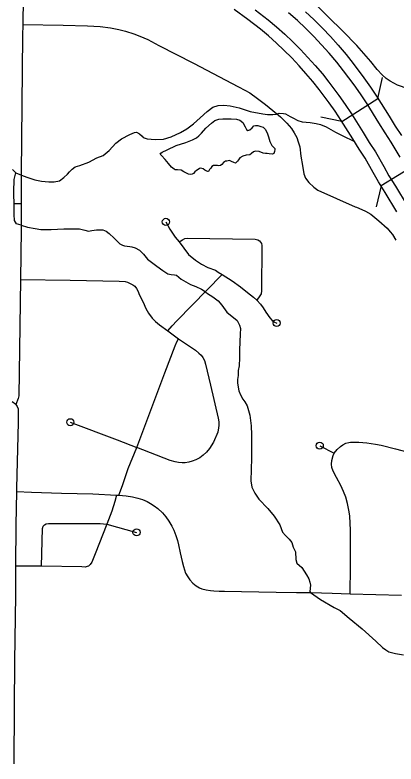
# Model space of a CAD drawing. Extents: x 670147 to 673275, y 705573 to 707613.
# Drawn here: x 671617.7 to 671671, y 706521 to 706625.8 of the extents above; entities that cross this region are included whole.
import ezdxf

# ---------------------------------------------------------------- set-up
doc = ezdxf.new("R2010")
doc.units = 0
for name, color, linetype in [('19', 7, 'Continuous'), ('33', 7, 'Continuous'), ('35', 7, 'Continuous'), ('39', 7, 'Continuous')]:
    doc.layers.add(name, color=color, linetype=linetype)

msp = doc.modelspace()

# ---------------------------------------------------------------- linework, layer by layer
at = {"layer": '19'}
for points in [[(671671.17, 706598.28), (671669.52, 706601), (671668.59, 706602.49), (671667.87, 706603.81), (671666.71, 706605.79), (671665.88, 706607.07), (671665, 706608.5), (671663.37, 706611.07), (671662.51, 706612.38), (671661.67, 706613.57), (671660.31, 706615.42), (671659.43, 706616.52), (671658.45, 706617.67), (671657.48, 706618.75), (671656.45, 706619.83), (671655.37, 706620.91), (671654.32, 706621.91), (671653.21, 706622.91), (671652.08, 706623.84), (671650.31, 706625.23), (671648.42, 706626.62)], [(671651.34, 706626.59), (671653.14, 706625.17), (671654.32, 706624.2), (671655.48, 706623.15), (671656.56, 706622.13), (671657.67, 706621.02), (671658.72, 706619.9), (671659.72, 706618.79), (671660.75, 706617.6), (671661.66, 706616.46), (671663.05, 706614.56), (671663.91, 706613.34), (671664.8, 706612), (671666.44, 706609.39), (671667.31, 706607.98), (671668.16, 706606.69), (671669.35, 706604.65), (671670.06, 706603.35), (671670.97, 706601.89), (671672.62, 706599.17)], [(671658.4, 706626.31), (671659.56, 706625.21), (671660.75, 706624.02), (671661.88, 706622.82), (671662.95, 706621.63), (671664.06, 706620.34), (671665.07, 706619.07), (671666.55, 706617.07), (671667.47, 706615.76), (671668.41, 706614.33), (671670.09, 706611.67), (671670.94, 706610.29), (671671.81, 706608.96)], [(671671.62, 706605.93), (671670.37, 706608.06), (671669.51, 706609.37), (671668.65, 706610.77), (671666.99, 706613.41), (671666.06, 706614.8), (671665.17, 706616.08), (671663.72, 706618.04), (671662.75, 706619.26), (671661.68, 706620.51), (671660.63, 706621.67), (671659.53, 706622.83), (671658.37, 706623.99), (671657.24, 706625.06), (671656.02, 706626.17)]]:
    msp.add_lwpolyline(points, dxfattribs=at)
at = {"layer": '33'}
for points in [[(671619.08, 706643.09), (671618.99, 706635.73), (671618.84, 706624.53), (671618.79, 706622.92), (671618.6, 706603.68), (671618.61, 706599.46), (671618.59, 706595.83), (671618.51, 706588.84), (671618.27, 706572.54), (671618.18, 706572.17), (671617.87, 706571.34)], [(671667.53, 706619.35), (671665.57, 706621.57), (671663.61, 706623.56), (671661.56, 706625.59), (671660.05, 706627.09), (671658.3, 706628.69), (671656.86, 706629.89), (671654.96, 706631.46), (671653.7, 706632.42), (671652.88, 706632.97), (671652.43, 706633.25), (671647.04, 706636.37), (671646.47, 706636.74), (671645.77, 706637.13), (671645.34, 706637.44), (671644.91, 706637.8), (671644.44, 706638.35), (671643.8, 706639.01), (671641.04, 706642.18)], [(671618.84, 706624.53), (671624.49, 706624.43), (671627.9, 706624.32), (671629.68, 706624.23), (671631.09, 706624.06), (671632.29, 706623.83), (671633.18, 706623.6), (671634.38, 706623.23), (671635.21, 706622.9), (671636.32, 706622.4), (671637.85, 706621.6), (671642.73, 706619.1), (671649.03, 706615.8), (671649.9, 706615.32), (671650.6, 706614.93), (671651.67, 706614.18), (671652.8, 706613.33), (671653.81, 706612.48), (671654.88, 706611.57), (671655.79, 706610.69), (671656.44, 706609.94), (671656.8, 706609.34), (671657.17, 706608.68), (671657.35, 706608.11), (671657.57, 706607.38), (671657.75, 706606.1), (671657.97, 706604.78), (671658.17, 706603.63), (671658.4, 706603.01), (671658.83, 706602.41), (671659.55, 706601.73), (671660.11, 706601.35), (671665.35, 706598.99)], [(671674.41, 706615.13), (671672.7, 706615.48), (671671.94, 706615.79), (671671.26, 706616.03), (671670.23, 706616.58), (671669.68, 706616.98), (671669.09, 706617.49), (671668.39, 706618.22), (671667.53, 706619.35)], [(671617.73, 706599.46), (671618.61, 706599.46)], [(671665.35, 706598.99), (671665.5, 706598.96), (671666.26, 706598.63), (671666.79, 706598.37), (671667.51, 706597.96), (671668.65, 706597.04), (671669.79, 706595.99), (671670.22, 706595.5), (671670.53, 706595.11), (671671.04, 706594.31)], [(671638.85, 706596.89), (671639.39, 706595.86), (671640.17, 706594.77), (671640.73, 706594.08), (671642.03, 706592.34), (671643, 706591.51), (671643.83, 706590.96), (671644.74, 706590.51), (671645.77, 706590.12), (671646.17, 706589.87), (671646.73, 706589.51)], [(671640.73, 706594.08), (671641.19, 706594.38), (671641.52, 706594.58), (671641.83, 706594.62), (671651.36, 706594.46), (671651.73, 706594.38), (671651.94, 706594.22), (671652.1, 706594.06), (671652.22, 706593.86), (671652.28, 706593.56), (671652.22, 706587.25), (671652.17, 706586.83), (671652, 706586.52), (671651.57, 706585.94)], [(671639.13, 706581.64), (671639.71, 706582.36), (671640.37, 706583.05), (671646.73, 706589.51)], [(671646.73, 706589.51), (671648.14, 706588.65), (671649.3, 706587.79), (671650.28, 706587), (671651.12, 706586.37), (671651.57, 706585.94), (671652.08, 706585.37), (671652.46, 706584.88), (671652.83, 706584.25), (671653.37, 706583.44), (671653.71, 706583.08), (671653.95, 706582.91), (671654.35, 706582.73)], [(671618.51, 706588.84), (671625.48, 706588.73), (671632.31, 706588.61), (671633.14, 706588.55), (671633.48, 706588.47), (671633.86, 706588.28), (671634.23, 706588.09), (671634.49, 706587.87), (671634.72, 706587.58), (671634.92, 706587.22), (671635.18, 706586.64), (671635.67, 706585.64), (671636.04, 706584.78), (671636.44, 706584.12), (671636.95, 706583.43), (671637.41, 706582.94), (671637.95, 706582.49), (671639.13, 706581.64), (671640.63, 706580.54), (671643, 706578.95), (671643.47, 706578.53), (671643.8, 706578.21), (671644.03, 706577.92), (671644.24, 706577.49), (671644.41, 706576.95), (671645.09, 706574.02), (671646.18, 706569.41), (671646.24, 706568.92), (671646.27, 706568.39), (671646.23, 706568.04), (671646.1, 706567.44), (671645.49, 706566.04), (671644.93, 706565.16), (671644.52, 706564.65), (671644.07, 706564.24), (671643.58, 706563.87), (671643.04, 706563.58), (671642.52, 706563.38), (671642.06, 706563.24), (671641.57, 706563.16), (671641.14, 706563.16), (671640.63, 706563.19), (671640.14, 706563.28), (671639.46, 706563.48), (671634.79, 706565.3)], [(671632.29, 706558.62), (671632.76, 706559.98), (671633.59, 706562.36), (671634.79, 706565.3), (671636.73, 706570.55), (671638.71, 706575.77), (671640.16, 706579.56), (671640.39, 706580.11), (671640.63, 706580.54)], [(671617.87, 706571.34), (671617.35, 706571.7)], [(671617.87, 706571.34), (671618.06, 706571.07), (671618.18, 706570.74), (671618.18, 706568.79), (671617.93, 706559.62), (671617.96, 706559.15), (671617.84, 706554.42), (671617.82, 706548.7), (671617.82, 706544.61), (671617.66, 706535.42), (671617.61, 706528.93), (671617.57, 706521.01)], [(671625.48, 706568.84), (671632.04, 706566.38), (671634.79, 706565.3)], [(671660.37, 706565.56), (671662.4, 706564.51)], [(671664.61, 706544.83), (671664.68, 706548.67), (671664.68, 706552.53), (671664.68, 706553.77), (671664.65, 706554.66), (671664.56, 706555.73), (671664.45, 706556.52), (671664.26, 706557.47), (671664.01, 706558.34), (671663.71, 706559.14), (671663.33, 706559.97), (671662.71, 706561.12), (671662.27, 706562), (671662.07, 706562.51), (671662.02, 706562.97), (671662.06, 706563.49), (671662.25, 706564.2), (671662.4, 706564.51), (671662.82, 706565.05), (671663.3, 706565.46), (671663.6, 706565.69), (671664.01, 706565.9), (671664.42, 706566.03), (671664.66, 706566.04), (671665.12, 706566.07), (671665.82, 706566.06), (671666.94, 706565.96), (671668.16, 706565.78), (671668.96, 706565.62), (671670.99, 706565.1)], [(671670.99, 706565.1), (671678.24, 706563.22), (671679.09, 706563.04), (671679.77, 706562.94), (671680.41, 706562.88), (671681.35, 706562.88), (671682.59, 706562.94), (671683.6, 706562.99), (671684.41, 706563.11), (671684.98, 706563.26), (671685.5, 706563.43), (671686.84, 706563.91), (671688.26, 706564.51)], [(671617.96, 706559.15), (671620.03, 706559.06), (671624.27, 706558.9), (671628.63, 706558.8), (671631.93, 706558.65), (671632.29, 706558.62), (671633.28, 706558.55), (671634.2, 706558.41), (671634.91, 706558.24), (671635.59, 706558.03), (671636.23, 706557.75), (671636.69, 706557.49), (671637.23, 706557.14), (671637.72, 706556.77), (671638.37, 706556.15), (671638.86, 706555.6), (671639.28, 706554.98), (671639.69, 706554.31), (671639.98, 706553.72), (671640.26, 706552.99), (671640.46, 706552.29), (671640.61, 706551.67), (671640.87, 706550.55), (671641.13, 706549.37), (671641.32, 706548.66), (671641.61, 706547.72), (671641.9, 706547.2), (671642.22, 706546.77), (671642.61, 706546.32), (671643.07, 706545.95), (671643.56, 706545.68), (671643.9, 706545.52), (671644.5, 706545.39), (671645.1, 706545.29), (671645.54, 706545.25), (671646.29, 706545.22), (671647.06, 706545.19), (671649.41, 706545.17), (671654.27, 706545.08), (671657.13, 706545), (671659.13, 706545), (671662.13, 706544.91), (671664.61, 706544.83), (671671.81, 706544.63)], [(671631.93, 706558.65), (671631.72, 706557.75), (671631.27, 706556.42), (671630.57, 706554.59), (671628.97, 706550.43), (671628.49, 706549.27), (671628.26, 706548.92), (671628.03, 706548.72), (671627.86, 706548.66), (671627.54, 706548.58), (671627.11, 706548.6), (671621.43, 706548.72), (671617.82, 706548.7)], [(671621.43, 706548.72), (671621.58, 706553.96), (671621.66, 706554.32), (671621.85, 706554.49), (671622.08, 706554.62), (671622.41, 706554.67), (671629.66, 706554.66), (671630.12, 706554.62), (671630.57, 706554.59)], [(671630.57, 706554.59), (671634.75, 706553.43)]]:
    msp.add_lwpolyline(points, dxfattribs=at)
for centre in [(671638.85, 706596.89), (671654.35, 706582.73), (671625.48, 706568.84), (671660.37, 706565.56), (671634.75, 706553.43)]:
    msp.add_circle(centre, 0.5, dxfattribs=at)
at = {"layer": '35'}
for points in [[(671618.67, 706603.43), (671619.41, 706603.14), (671620.51, 706602.78), (671621.44, 706602.58), (671622.46, 706602.51), (671623.2, 706602.51), (671623.97, 706602.62), (671624.56, 706603.12), (671625.08, 706603.55), (671625.37, 706603.89), (671625.73, 706604.27), (671626.18, 706604.59), (671626.79, 706604.77), (671628.08, 706605.24), (671629.18, 706605.83), (671630.09, 706606.19), (671630.9, 706606.89), (671631.83, 706607.89), (671632.64, 706608.5), (671633.79, 706609.11), (671634.45, 706609.4), (671634.72, 706609.45), (671635.17, 706609.22), (671635.51, 706608.88), (671635.67, 706608.7), (671636.22, 706608.5), (671637.35, 706608.43), (671638.52, 706608.47), (671639.61, 706608.79), (671640.89, 706609.4), (671641.77, 706609.92), (671642.7, 706610.62), (671643.65, 706611.43), (671644.61, 706612.34), (671645.42, 706612.95), (671646.17, 706613.19), (671646.98, 706613.22), (671647.82, 706613.15), (671649.08, 706612.86), (671650.66, 706612.36), (671652.4, 706612), (671653.08, 706611.91), (671653.46, 706611.93), (671653.8, 706611.93), (671654.28, 706611.97), (671654.68, 706612.11), (671655.29, 706612.04), (671655.56, 706612), (671655.9, 706611.84), (671656.24, 706611.64), (671656.6, 706611.45), (671657.3, 706611.07), (671657.9, 706610.89), (671659.05, 706610.8), (671659.87, 706610.66), (671660.5, 706610.51), (671661.27, 706610.19), (671662.57, 706609.44), (671663.52, 706608.99), (671665.22, 706608.15)], [(671643.83, 706609.3), (671644.44, 706610), (671645.22, 706610.71), (671645.7, 706611.06), (671646.26, 706611.28), (671646.83, 706611.32), (671647.96, 706611.32), (671648.72, 706611.26), (671649.2, 706611.12), (671649.61, 706610.78), (671649.93, 706610.21), (671650.11, 706609.8), (671650.33, 706609.67), (671650.59, 706609.75), (671650.93, 706610.04), (671651.17, 706610.32), (671651.37, 706610.36), (671651.72, 706610.36), (671652.11, 706610.26), (671652.46, 706610.15), (671652.76, 706609.87), (671653.04, 706609.37), (671653.22, 706608.78), (671653.37, 706608.13), (671653.69, 706607.58), (671653.96, 706607.32), (671654.11, 706607.17), (671654.11, 706607), (671654.04, 706606.72), (671653.93, 706606.48), (671653.78, 706606.35), (671653.32, 706606.41), (671653, 706606.48), (671652.78, 706606.46), (671652.46, 706606.5), (671651.89, 706606.72), (671651.37, 706606.8), (671651.11, 706606.69), (671650.85, 706606.45), (671650.61, 706606.28), (671650.07, 706606.22), (671649.61, 706606.09), (671649.18, 706605.83), (671649, 706605.59), (671648.87, 706605.37), (671648.7, 706605.19), (671648.57, 706605.13), (671648.37, 706605.19), (671648.02, 706605.35), (671647.76, 706605.46), (671647.37, 706605.41), (671647.17, 706605.37), (671646.91, 706605.19)], [(671646.91, 706605.19), (671646.67, 706604.93), (671646.5, 706604.76), (671646.28, 706604.72), (671646.07, 706604.8), (671645.72, 706604.8), (671645.5, 706604.76), (671645.29, 706604.65), (671645.13, 706604.43), (671644.94, 706604.2), (671644.79, 706603.96), (671644.72, 706603.93), (671644.57, 706603.98), (671644.28, 706604.13), (671644.05, 706604.33), (671643.76, 706604.41), (671643.55, 706604.35), (671643.37, 706604.24), (671643.11, 706604.07), (671642.9, 706603.89), (671642.72, 706603.68), (671642.55, 706603.55), (671642.35, 706603.52), (671642, 706603.55), (671641.72, 706603.7), (671641.37, 706603.9), (671640.98, 706604.13), (671640.48, 706604.19), (671640.14, 706604.19), (671640, 706604.28), (671639.64, 706604.54), (671639.22, 706605.07), (671638.77, 706605.61), (671638.22, 706606.17), (671638.07, 706606.37), (671638.07, 706606.37), (671638.16, 706606.52), (671638.31, 706606.65), (671639.01, 706606.97), (671640.31, 706607.56), (671641.66, 706608.02), (671642.59, 706608.39), (671643.13, 706608.67), (671643.46, 706608.93), (671643.83, 706609.3)], [(671617.39, 706604.23), (671617.87, 706603.74), (671618.67, 706603.43)], [(671618.59, 706596.42), (671617.96, 706596.62), (671617.68, 706597.08), (671617.63, 706597.94), (671617.61, 706599.07), (671617.57, 706601.11), (671617.61, 706602.8), (671617.87, 706603.74)], [(671618.59, 706596.42), (671619.48, 706596.13), (671620.57, 706595.97), (671621.34, 706595.83), (671622.82, 706595.81), (671624.59, 706595.92), (671626.76, 706595.92), (671627.51, 706595.71), (671628.02, 706595.6), (671628.49, 706595.67), (671629.14, 706595.78), (671630.03, 706595.78), (671630.48, 706595.57), (671630.92, 706595.27), (671631.6, 706594.59), (671632.39, 706593.82), (671632.79, 706593.61), (671633.07, 706593.54), (671633.82, 706593.45), (671634.1, 706593.4), (671634.54, 706593.26), (671635.15, 706592.93), (671635.71, 706592.37), (671636.27, 706591.65), (671637.6, 706590.71), (671638.44, 706590.1), (671639.11, 706589.64), (671639.57, 706589.54), (671640.04, 706589.5), (671640.32, 706589.43), (671640.97, 706588.89), (671642.28, 706588.14), (671643.05, 706587.84), (671643.82, 706587.47), (671644.2, 706587.26), (671644.69, 706586.86), (671645.43, 706586.41), (671646.16, 706585.85), (671646.7, 706585.22), (671647.37, 706584.27), (671648.82, 706583.08), (671649.13, 706582.45), (671649.27, 706581.96), (671649.24, 706581.21), (671649.15, 706578.91), (671649.13, 706577.86), (671649.1, 706576.74), (671648.94, 706576.08), (671648.98, 706575.38), (671648.89, 706574.84), (671648.89, 706574.31), (671649.05, 706573.25), (671649.31, 706572.69), (671649.62, 706572.09), (671649.9, 706571.71), (671650.24, 706571.12), (671650.61, 706569.83), (671650.78, 706568.34), (671650.85, 706567.1), (671650.82, 706563.81), (671650.73, 706560.65), (671650.89, 706559.76), (671651.29, 706558.9), (671651.83, 706558.07), (671653.09, 706556.79), (671653.98, 706555.69), (671654.77, 706554.5), (671655.17, 706553.47), (671655.56, 706553), (671656.1, 706552.49), (671656.45, 706552), (671656.66, 706551.37), (671656.99, 706550.69), (671657.04, 706549.62), (671657.15, 706549.13), (671657.88, 706548.49), (671658.51, 706547.49), (671658.86, 706546.93), (671659, 706546.44), (671659.07, 706546.04), (671659, 706545.17), (671659.09, 706545.01)], [(671659.09, 706545.01), (671660.48, 706544.04), (671662.4, 706542.92), (671663.24, 706542.5), (671664.48, 706541.4), (671666.3, 706539.93), (671668.24, 706538.18), (671669.15, 706537.32), (671669.62, 706536.97), (671670.04, 706536.73), (671670.99, 706536.47), (671672.09, 706536.29)]]:
    msp.add_lwpolyline(points, dxfattribs=at)
at = {"layer": '39'}
for p, q in [((671668.51, 706614.18), (671669.14, 706617.11)), ((671663.47, 706610.92), (671668.51, 706614.18)), ((671663.47, 706610.92), (671660.54, 706611.55)), ((671674.06, 706605.06), (671668.95, 706601.92)), ((671668.95, 706601.92), (671668.25, 706599))]:
    msp.add_line(p, q, dxfattribs=at)

doc.saveas('drawing.dxf')
